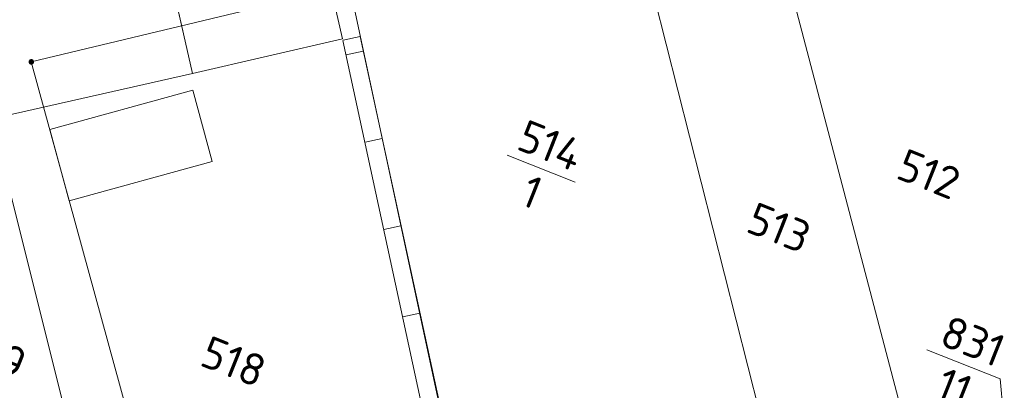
# Model space of a CAD drawing. Header units: metres. Extents: x 3425540 to 3446143, y 5432760 to 5444637.
# Tile 295 of 656: x 3440832 to 3440887, y 5438397 to 5438418. Entities that reach past the tile are written whole.
import ezdxf
from ezdxf.enums import TextEntityAlignment as Align

# ---------------------------------------------------------------- set-up
doc = ezdxf.new("R2010")
doc.units = ezdxf.units.M
for name, color, linetype, lineweight in [('B_Bestand', 9, 'Continuous', 18), ('B_Flurgrenzen', 9, 'Continuous', 18), ('B_Gleisachse', 9, 'Continuous', 25)]:
    doc.layers.add(name, color=color, linetype=linetype, lineweight=lineweight)
doc.styles.get("Standard").update_dxf_attribs({"font": 'isocpeur.ttf'})

msp = doc.modelspace()

# ---------------------------------------------------------------- linework, layer by layer
at = {"layer": 'B_Bestand'}
for p, q in [((3440857.077, 5438384.025), (3440850.034, 5438416.614)), ((3440850.047, 5438416.617), (3440850.998, 5438416.822)), ((3440858.054, 5438384.236), (3440851.011, 5438416.825)), ((3440850.225, 5438415.794), (3440851.176, 5438416)), ((3440851.281, 5438410.907), (3440852.232, 5438411.113)), ((3440852.337, 5438406.02), (3440853.288, 5438406.226)), ((3440853.394, 5438401.133), (3440854.345, 5438401.338))]:
    msp.add_line(p, q, dxfattribs=at)
for points in [[(3440838.566, 5438428.113), (3440841.59, 5438414.766), (3440850.015, 5438416.705), (3440846.224, 5438433.226), (3440842.011, 5438432.214), (3440842.432, 5438429.263)], [(3440826.417, 5438427.849), (3440827.149, 5438424.785), (3440830.318, 5438412.22), (3440841.59, 5438414.766), (3440837.714, 5438431.876)], [(3440834.69, 5438407.627), (3440833.595, 5438411.627), (3440841.609, 5438413.821)], [(3440841.609, 5438413.821), (3440842.705, 5438409.822), (3440834.69, 5438407.627)]]:
    msp.add_lwpolyline(points, dxfattribs=at)
at = {"layer": 'B_Flurgrenzen'}
for p, q in [((3440873.394, 5438426.177), (3440881.968, 5438393.569)), ((3440874.66, 5438390.805), (3440865.902, 5438425.327)), ((3440839.207, 5438376.973), (3440827.149, 5438424.785)), ((3440850.396, 5438419.686), (3440832.559, 5438415.409)), ((3440857.734, 5438385.532), (3440850.396, 5438419.686)), ((3440832.559, 5438415.409), (3440842.683, 5438378.441)), ((3440859.25, 5438410.181), (3440863.058, 5438408.667)), ((3440882.792, 5438399.291), (3440886.901, 5438397.656)), ((3440886.901, 5438397.656), (3440887.246, 5438393.673))]:
    msp.add_line(p, q, dxfattribs=at)
for points in [[(3440832.684, 5438415.409), (3440832.683, 5438415.425), (3440832.68, 5438415.44), (3440832.675, 5438415.455), (3440832.668, 5438415.469), (3440832.66, 5438415.483), (3440832.651, 5438415.495), (3440832.639, 5438415.505), (3440832.626, 5438415.514), (3440832.612, 5438415.522), (3440832.597, 5438415.528), (3440832.583, 5438415.532), (3440832.567, 5438415.534), (3440832.551, 5438415.534), (3440832.535, 5438415.532), (3440832.521, 5438415.528), (3440832.506, 5438415.522), (3440832.492, 5438415.514), (3440832.479, 5438415.505), (3440832.467, 5438415.495), (3440832.458, 5438415.483), (3440832.45, 5438415.469), (3440832.443, 5438415.455), (3440832.438, 5438415.44), (3440832.435, 5438415.425), (3440832.434, 5438415.409), (3440832.435, 5438415.393), (3440832.438, 5438415.378), (3440832.443, 5438415.363), (3440832.45, 5438415.349), (3440832.458, 5438415.335), (3440832.467, 5438415.323), (3440832.479, 5438415.313), (3440832.492, 5438415.304), (3440832.506, 5438415.296), (3440832.521, 5438415.29), (3440832.535, 5438415.286), (3440832.551, 5438415.284), (3440832.567, 5438415.284), (3440832.583, 5438415.286), (3440832.597, 5438415.29), (3440832.612, 5438415.296), (3440832.626, 5438415.304), (3440832.639, 5438415.313), (3440832.651, 5438415.323), (3440832.66, 5438415.335), (3440832.668, 5438415.349), (3440832.675, 5438415.363), (3440832.68, 5438415.378), (3440832.683, 5438415.393), (3440832.684, 5438415.409)], [(3440832.659, 5438415.409), (3440832.658, 5438415.423), (3440832.655, 5438415.437), (3440832.651, 5438415.449), (3440832.645, 5438415.462), (3440832.636, 5438415.474), (3440832.626, 5438415.484), (3440832.615, 5438415.493), (3440832.603, 5438415.5), (3440832.59, 5438415.504), (3440832.577, 5438415.507), (3440832.563, 5438415.509), (3440832.548, 5438415.508), (3440832.534, 5438415.506), (3440832.522, 5438415.503), (3440832.509, 5438415.496), (3440832.497, 5438415.488), (3440832.487, 5438415.479), (3440832.477, 5438415.468), (3440832.47, 5438415.456), (3440832.465, 5438415.443), (3440832.461, 5438415.43), (3440832.459, 5438415.416), (3440832.459, 5438415.402), (3440832.461, 5438415.388), (3440832.465, 5438415.375), (3440832.47, 5438415.362), (3440832.477, 5438415.35), (3440832.487, 5438415.339), (3440832.497, 5438415.33), (3440832.509, 5438415.322), (3440832.522, 5438415.315), (3440832.534, 5438415.312), (3440832.548, 5438415.31), (3440832.563, 5438415.309), (3440832.577, 5438415.311), (3440832.59, 5438415.314), (3440832.603, 5438415.318), (3440832.615, 5438415.325), (3440832.626, 5438415.334), (3440832.636, 5438415.344), (3440832.645, 5438415.356), (3440832.651, 5438415.369), (3440832.655, 5438415.381), (3440832.658, 5438415.395), (3440832.659, 5438415.409)], [(3440832.635, 5438415.409), (3440832.634, 5438415.421), (3440832.631, 5438415.433), (3440832.626, 5438415.444), (3440832.62, 5438415.454), (3440832.611, 5438415.464), (3440832.602, 5438415.471), (3440832.591, 5438415.478), (3440832.58, 5438415.482), (3440832.568, 5438415.484), (3440832.556, 5438415.485), (3440832.544, 5438415.483), (3440832.532, 5438415.48), (3440832.522, 5438415.475), (3440832.511, 5438415.468), (3440832.502, 5438415.459), (3440832.495, 5438415.449), (3440832.489, 5438415.439), (3440832.485, 5438415.427), (3440832.483, 5438415.415), (3440832.483, 5438415.403), (3440832.485, 5438415.391), (3440832.489, 5438415.379), (3440832.495, 5438415.369), (3440832.502, 5438415.359), (3440832.511, 5438415.35), (3440832.521, 5438415.343), (3440832.532, 5438415.338), (3440832.544, 5438415.335), (3440832.556, 5438415.333), (3440832.568, 5438415.334), (3440832.58, 5438415.336), (3440832.591, 5438415.34), (3440832.602, 5438415.347), (3440832.611, 5438415.354), (3440832.62, 5438415.364), (3440832.626, 5438415.374), (3440832.631, 5438415.385), (3440832.634, 5438415.397), (3440832.635, 5438415.409)], [(3440832.61, 5438415.409), (3440832.609, 5438415.419), (3440832.606, 5438415.429), (3440832.601, 5438415.438), (3440832.595, 5438415.445), (3440832.588, 5438415.451), (3440832.579, 5438415.456), (3440832.569, 5438415.459), (3440832.559, 5438415.46), (3440832.549, 5438415.459), (3440832.539, 5438415.456), (3440832.53, 5438415.451), (3440832.523, 5438415.445), (3440832.517, 5438415.438), (3440832.512, 5438415.429), (3440832.509, 5438415.419), (3440832.508, 5438415.409), (3440832.509, 5438415.399), (3440832.512, 5438415.389), (3440832.517, 5438415.38), (3440832.523, 5438415.373), (3440832.53, 5438415.367), (3440832.539, 5438415.362), (3440832.549, 5438415.359), (3440832.559, 5438415.358), (3440832.569, 5438415.359), (3440832.579, 5438415.362), (3440832.588, 5438415.367), (3440832.595, 5438415.373), (3440832.601, 5438415.38), (3440832.606, 5438415.389), (3440832.609, 5438415.399), (3440832.61, 5438415.409)], [(3440832.586, 5438415.409), (3440832.585, 5438415.416), (3440832.582, 5438415.423), (3440832.577, 5438415.429), (3440832.571, 5438415.433), (3440832.564, 5438415.435), (3440832.557, 5438415.436), (3440832.55, 5438415.434), (3440832.543, 5438415.431), (3440832.538, 5438415.426), (3440832.534, 5438415.42), (3440832.532, 5438415.413), (3440832.532, 5438415.405), (3440832.534, 5438415.398), (3440832.538, 5438415.392), (3440832.543, 5438415.387), (3440832.55, 5438415.384), (3440832.557, 5438415.382), (3440832.564, 5438415.383), (3440832.571, 5438415.385), (3440832.577, 5438415.389), (3440832.582, 5438415.395), (3440832.585, 5438415.402), (3440832.586, 5438415.409)]]:
    msp.add_lwpolyline(points, dxfattribs=at)
at = {"layer": 'B_Gleisachse'}
msp.add_arc((3441179.11, 5438841.029), 588.01, 210.367653, 243.341249, dxfattribs=at)

# ---------------------------------------------------------------- texts
at = {"layer": 'B_Flurgrenzen'}
for s, p in [('514', (3440861.339, 5438409.89)), ('831', (3440885.032, 5438398.938)), ('519', (3440830.15, 5438398.188))]:
    msp.add_text(s, height=1.8, rotation=338.3099, dxfattribs=at).set_placement(p, align=Align.CENTER)
for s, p in [('512', (3440882.897, 5438409.125)), ('513', (3440874.499, 5438406.125)), ('518', (3440843.91, 5438398.624))]:
    msp.add_text(s, height=1.8, rotation=338.3099, dxfattribs=at).set_placement(p, align=Align.MIDDLE)
for s, p in [('1', (3440860.969, 5438408.96)), ('11', (3440884.661, 5438398.009))]:
    msp.add_text(s, height=1.8, rotation=338.3099, dxfattribs=at).set_placement(p, align=Align.TOP_CENTER)

doc.saveas('drawing.dxf')
